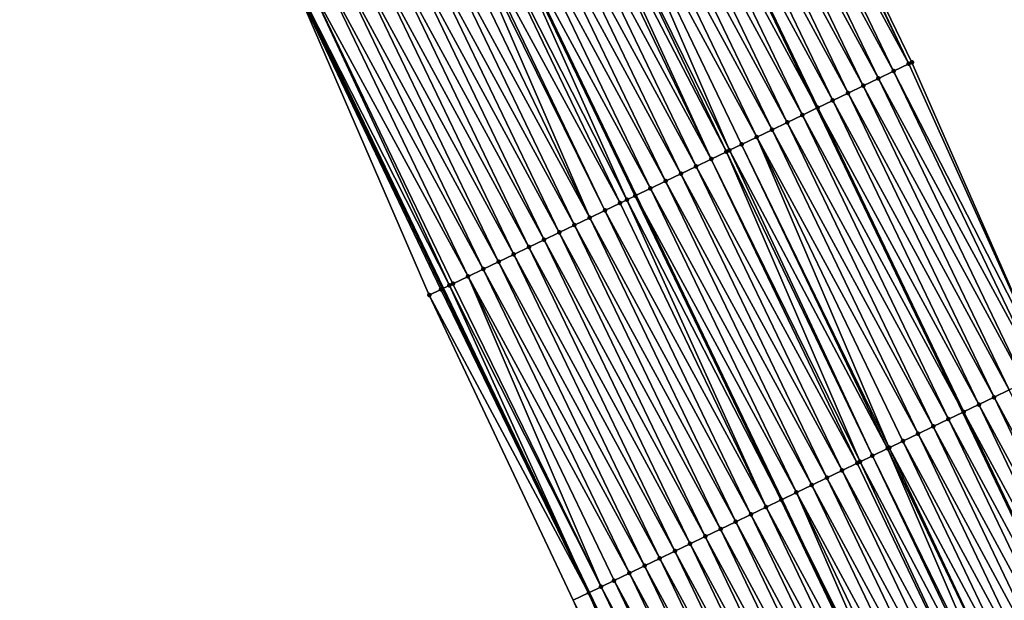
# Model space of a CAD drawing. Header units: feet. Extents: x 2017424 to 2024169, y 808042 to 818730.
# Tile 290 of 329: x 2023369 to 2023428, y 813354 to 813389. Entities that reach past the tile are written whole.
import ezdxf

# ---------------------------------------------------------------- set-up
doc = ezdxf.new("R2010")
doc.units = ezdxf.units.FT
doc.header["$MEASUREMENT"] = 0
for name, color, linetype, lineweight in [('EP_Travel Lane', 172, 'Continuous', 53), ('NB-Road Shots', 141, 'Continuous', 100), ('NB-Road X-Section', 40, 'Continuous', 13), ('STRIPING', 60, 'Continuous', 53)]:
    doc.layers.add(name, color=color, linetype=linetype, lineweight=lineweight)
doc.layers.add('I-77-MM15-17_NB-Surface-BORDER', color=7, linetype='Continuous')
doc.layers.add('I-77-MM15-17_NB-Surface-TIN', color=7, linetype='Continuous')

msp = doc.modelspace()

# ---------------------------------------------------------------- linework, layer by layer
at = {"layer": 'EP_Travel Lane'}
for points in [[(2023371.449695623, 813472.892696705, 326.5938106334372), (2023380.795184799, 813455.2186298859, 327.1322374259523), (2023390.02364402, 813437.2493236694, 327.7013616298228), (2023399.01652294, 813419.3938933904, 328.2628721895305), (2023408.070872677, 813401.3761900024, 328.8787481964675), (2023416.724848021, 813383.3546452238, 329.4557956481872), (2023425.378866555, 813365.3330105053, 330.0292703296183), (2023434.013600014, 813347.2615687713, 330.5942036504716), (2023442.604009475, 813329.208721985, 331.1415502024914), (2023451.244811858, 813311.0108459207, 331.6882756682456), (2023459.569727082, 813292.8331343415, 332.2104554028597), (2023467.895474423, 813274.6536058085, 332.6426963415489), (2023476.173951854, 813256.3434352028, 333.0959689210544), (2023484.331741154, 813238.0878300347, 333.524981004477), (2023492.490207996, 813219.8307086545, 333.8725731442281), (2023500.523173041, 813201.4333243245, 334.2589934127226), (2023508.520427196, 813183.1079765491, 334.7354333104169), (2023516.398043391, 813164.4391800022, 335.2132492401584), (2023523.936204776, 813145.9174991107, 335.5720610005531), (2023531.473768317, 813127.3972871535, 336.0061725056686), (2023538.035511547, 813111.2747198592, 336.4128975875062)], [(2023349.812466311, 813461.4026989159, 325.0343733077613), (2023359.122251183, 813443.7109964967, 325.6116527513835), (2023368.103608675, 813426.1983722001, 326.1246406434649), (2023377.053830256, 813408.3229158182, 326.7262671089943), (2023385.875022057, 813390.6683212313, 327.3341789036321), (2023394.530190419, 813372.6468372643, 327.8946966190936), (2023403.185622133, 813354.6248049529, 328.4334368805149), (2023411.782368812, 813336.6339787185, 328.9825244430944), (2023420.372991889, 813318.5806830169, 329.511720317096), (2023428.858886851, 813300.7223830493, 330.0091307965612), (2023437.182147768, 813282.5422272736, 330.4622820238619), (2023445.505345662, 813264.3622091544, 330.9222415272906), (2023453.668458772, 813246.2685382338, 331.3327702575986), (2023461.811636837, 813228.006736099, 331.7760458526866), (2023469.954345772, 813209.7444997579, 332.2092411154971), (2023477.905692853, 813191.5243459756, 332.6469170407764), (2023485.902966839, 813173.1989527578, 333.1211007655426), (2023493.506200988, 813155.1350730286, 333.5747173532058), (2023501.008854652, 813136.601273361, 334.0327772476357), (2023508.511752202, 813118.0668712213, 334.4599838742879), (2023515.046099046, 813101.9250791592, 334.8106257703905)]]:
    msp.add_polyline3d(points, dxfattribs=at)
at = {"layer": 'I-77-MM15-17_NB-Surface-BORDER', "color": 3, "linetype": 'Continuous', "lineweight": -3}
for points in [[(2023445.196295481, 813264.2199732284, 330.8909590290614), (2023435.971374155, 813281.9846266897, 330.3250207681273), (2023427.644568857, 813300.1632838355, 329.8769377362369), (2023419.689188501, 813318.2532894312, 329.4455673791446), (2023410.367635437, 813335.9564294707, 328.8391103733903), (2023402.256806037, 813354.1756672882, 328.334848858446), (2023393.730660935, 813372.2604487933, 327.817301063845), (2023385.769890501, 813390.6175550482, 327.3253163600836), (2023376.831947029, 813408.2109168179, 326.7063107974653), (2023367.77600941, 813426.0329777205, 326.0941934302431), (2023358.658622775, 813443.4645329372, 325.5699992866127), (2023349.446842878, 813461.2084334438, 325.0046189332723), (2023340.102377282, 813478.8820201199, 324.4342454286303)], [(2023376.349225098, 813475.4955892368, 326.9813346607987), (2023385.594028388, 813457.7634023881, 327.3669662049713), (2023395.219188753, 813439.861277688, 327.8599278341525), (2023404.032405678, 813421.9148756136, 328.3969720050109), (2023413.62136411, 813404.0463406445, 329.0212054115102), (2023422.334390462, 813386.0538389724, 329.6202843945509), (2023430.380668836, 813367.7397636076, 330.175651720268), (2023439.014377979, 813349.6470870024, 330.78885682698), (2023447.551720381, 813331.5693578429, 331.3483854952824), (2023455.318126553, 813312.8794388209, 331.8512837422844), (2023463.962987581, 813294.8482935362, 332.3778491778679), (2023473.032376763, 813277.0099985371, 332.8437455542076)]]:
    msp.add_polyline3d(points, dxfattribs=at)
at = {"layer": 'I-77-MM15-17_NB-Surface-TIN', "color": 128, "linetype": 'Continuous', "lineweight": -3}
for points in [[(2023422.152132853, 813385.9661371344, 329.6148331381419), (2023413.497393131, 813403.9866950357, 329.0177837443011), (2023412.596260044, 813403.5531519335, 328.9933985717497)], [(2023422.152132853, 813385.9661371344, 329.6148331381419), (2023413.62136411, 813404.0463406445, 329.0212054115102), (2023413.497393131, 813403.9866950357, 329.0177837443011)], [(2023422.152132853, 813385.9661371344, 329.6148331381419), (2023422.334390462, 813386.0538389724, 329.6202843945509), (2023413.62136411, 813404.0463406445, 329.0212054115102)], [(2023421.251016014, 813385.5325601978, 329.5891041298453), (2023412.596260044, 813403.5531519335, 328.9933985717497), (2023411.695104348, 813403.119655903, 328.9708829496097)], [(2023421.251016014, 813385.5325601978, 329.5891041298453), (2023422.152132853, 813385.9661371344, 329.6148331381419), (2023412.596260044, 813403.5531519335, 328.9933985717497)], [(2023419.448764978, 813384.6654424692, 329.5390816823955), (2023410.793923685, 813402.6862118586, 328.9504320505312), (2023409.892758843, 813402.2527348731, 328.928672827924)], [(2023420.34989598, 813385.0989899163, 329.5636394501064), (2023411.695104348, 813403.119655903, 328.9708829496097), (2023410.793923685, 813402.6862118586, 328.9504320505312)], [(2023419.448764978, 813384.6654424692, 329.5390816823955), (2023420.34989598, 813385.0989899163, 329.5636394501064), (2023410.793923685, 813402.6862118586, 328.9504320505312)], [(2023420.34989598, 813385.0989899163, 329.5636394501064), (2023421.251016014, 813385.5325601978, 329.5891041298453), (2023411.695104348, 813403.119655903, 328.9708829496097)], [(2023418.547658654, 813384.2318436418, 329.51248323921), (2023409.892758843, 813402.2527348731, 328.928672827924), (2023408.991621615, 813401.8192003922, 328.9046300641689)], [(2023418.547658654, 813384.2318436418, 329.51248323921), (2023419.448764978, 813384.6654424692, 329.5390816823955), (2023409.892758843, 813402.2527348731, 328.928672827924)], [(2023407.189583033, 813400.9516403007, 328.8370383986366), (2023416.724848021, 813383.3546452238, 329.4557956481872), (2023408.070872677, 813401.3761900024, 328.8787481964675)], [(2023416.745476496, 813383.3645824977, 329.4567647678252), (2023408.090495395, 813401.385642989, 328.87967690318), (2023408.070872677, 813401.3761900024, 328.8787481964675)], [(2023416.745476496, 813383.3645824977, 329.4567647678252), (2023408.070872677, 813401.3761900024, 328.8787481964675), (2023416.724848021, 813383.3546452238, 329.4557956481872)], [(2023417.646550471, 813383.7982486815, 329.4860383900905), (2023408.991621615, 813401.8192003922, 328.9046300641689), (2023408.090495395, 813401.385642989, 328.87967690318)], [(2023416.745476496, 813383.3645824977, 329.4567647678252), (2023417.646550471, 813383.7982486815, 329.4860383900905), (2023408.090495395, 813401.385642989, 328.87967690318)], [(2023417.646550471, 813383.7982486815, 329.4860383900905), (2023418.547658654, 813384.2318436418, 329.51248323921), (2023408.991621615, 813401.8192003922, 328.9046300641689)], [(2023415.844560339, 813382.9305877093, 329.4144399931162), (2023407.189583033, 813400.9516403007, 328.8370383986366), (2023406.288788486, 813400.5173923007, 328.7846568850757)], [(2023415.844560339, 813382.9305877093, 329.4144399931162), (2023416.724848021, 813383.3546452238, 329.4557956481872), (2023407.189583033, 813400.9516403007, 328.8370383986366)], [(2023414.943736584, 813382.4964005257, 329.3644738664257), (2023406.288788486, 813400.5173923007, 328.7846568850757), (2023405.387959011, 813400.083217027, 328.7351638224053)], [(2023414.943736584, 813382.4964005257, 329.3644738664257), (2023415.844560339, 813382.9305877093, 329.4144399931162), (2023406.288788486, 813400.5173923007, 328.7846568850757)], [(2023413.142181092, 813381.627834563, 329.2569320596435), (2023404.487159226, 813399.6489799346, 328.683215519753), (2023403.586321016, 813399.2148228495, 328.6344448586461)], [(2023414.042952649, 813382.0621304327, 329.3112148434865), (2023405.387959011, 813400.083217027, 328.7351638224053), (2023404.487159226, 813399.6489799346, 328.683215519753)], [(2023413.142181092, 813381.627834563, 329.2569320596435), (2023414.042952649, 813382.0621304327, 329.3112148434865), (2023404.487159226, 813399.6489799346, 328.683215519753)], [(2023414.042952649, 813382.0621304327, 329.3112148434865), (2023414.943736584, 813382.4964005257, 329.3644738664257), (2023405.387959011, 813400.083217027, 328.7351638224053)], [(2023411.520070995, 813380.8457863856, 329.1602171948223), (2023403.586321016, 813399.2148228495, 328.6344448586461), (2023402.685496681, 813398.7806368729, 328.58452671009)], [(2023412.241406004, 813381.1935460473, 329.2029413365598), (2023413.142181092, 813381.627834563, 329.2569320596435), (2023403.586321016, 813399.2148228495, 328.6344448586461)], [(2023411.520070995, 813380.8457863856, 329.1602171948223), (2023412.241406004, 813381.1935460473, 329.2029413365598), (2023403.586321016, 813399.2148228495, 328.6344448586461)], [(2023410.439898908, 813380.3248793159, 329.0913973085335), (2023402.114445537, 813398.5053282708, 328.5506509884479), (2023401.784727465, 813398.3463361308, 328.5300504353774)], [(2023411.340629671, 813380.7592601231, 329.1490535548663), (2023402.685496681, 813398.7806368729, 328.58452671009), (2023402.114445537, 813398.5053282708, 328.5506509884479)], [(2023410.439898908, 813380.3248793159, 329.0913973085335), (2023411.340629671, 813380.7592601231, 329.1490535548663), (2023402.114445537, 813398.5053282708, 328.5506509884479)], [(2023411.340629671, 813380.7592601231, 329.1490535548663), (2023411.520070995, 813380.8457863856, 329.1602171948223), (2023402.685496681, 813398.7806368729, 328.58452671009)], [(2023409.539234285, 813379.8903607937, 329.0282714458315), (2023400.884046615, 813397.9118513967, 328.4682665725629), (2023399.983367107, 813397.4773638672, 328.4063716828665)], [(2023410.439898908, 813380.3248793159, 329.0913973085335), (2023401.784727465, 813398.3463361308, 328.5300504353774), (2023400.884046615, 813397.9118513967, 328.4682665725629)], [(2023409.539234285, 813379.8903607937, 329.0282714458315), (2023410.439898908, 813380.3248793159, 329.0913973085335), (2023400.884046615, 813397.9118513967, 328.4682665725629)], [(2023408.638589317, 813379.4558013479, 328.9635202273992), (2023399.983367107, 813397.4773638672, 328.4063716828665), (2023399.082644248, 813397.0429666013, 328.3480617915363)], [(2023408.638589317, 813379.4558013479, 328.9635202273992), (2023409.539234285, 813379.8903607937, 329.0282714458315), (2023399.983367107, 813397.4773638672, 328.4063716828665)], [(2023407.737874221, 813379.0213879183, 328.9045683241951), (2023399.082644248, 813397.0429666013, 328.3480617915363), (2023398.181897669, 813396.6086187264, 328.291713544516)], [(2023407.737874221, 813379.0213879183, 328.9045683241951), (2023408.638589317, 813379.4558013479, 328.9635202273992), (2023399.082644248, 813397.0429666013, 328.3480617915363)], [(2023405.445193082, 813377.9157303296, 328.7577008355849), (2023397.281154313, 813396.1742641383, 328.235098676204), (2023396.380479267, 813395.7397673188, 328.1728348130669)], [(2023397.281154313, 813396.1742641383, 328.235098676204), (2023405.944878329, 813378.1568113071, 328.7931030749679), (2023397.289673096, 813396.178372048, 328.2356341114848)], [(2023405.936372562, 813378.1527098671, 328.7925746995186), (2023405.944878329, 813378.1568113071, 328.7931030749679), (2023397.281154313, 813396.1742641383, 328.235098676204)], [(2023405.445193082, 813377.9157303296, 328.7577008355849), (2023405.936372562, 813378.1527098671, 328.7925746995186), (2023397.281154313, 813396.1742641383, 328.235098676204)], [(2023406.837123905, 813378.5870478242, 328.8485290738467), (2023398.181897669, 813396.6086187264, 328.291713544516), (2023397.289673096, 813396.178372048, 328.2356341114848)], [(2023406.837123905, 813378.5870478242, 328.8485290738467), (2023397.289673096, 813396.178372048, 328.2356341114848), (2023405.944878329, 813378.1568113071, 328.7931030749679)], [(2023406.837123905, 813378.5870478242, 328.8485290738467), (2023407.737874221, 813379.0213879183, 328.9045683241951), (2023398.181897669, 813396.6086187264, 328.291713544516)], [(2023405.035750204, 813377.7181033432, 328.7259536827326), (2023396.380479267, 813395.7397673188, 328.1728348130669), (2023395.479845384, 813395.3051847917, 328.1071669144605)], [(2023405.035750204, 813377.7181033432, 328.7259536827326), (2023405.445193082, 813377.9157303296, 328.7577008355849), (2023396.380479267, 813395.7397673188, 328.1728348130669)], [(2023403.234614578, 813376.8486631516, 328.5836902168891), (2023395.272069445, 813395.2048971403, 328.0910618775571), (2023394.579308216, 813394.8704008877, 328.0335009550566)], [(2023404.13518366, 813377.2833806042, 328.6547169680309), (2023395.479845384, 813395.3051847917, 328.1071669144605), (2023395.272069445, 813395.2048971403, 328.0910618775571)], [(2023403.234614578, 813376.8486631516, 328.5836902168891), (2023404.13518366, 813377.2833806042, 328.6547169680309), (2023395.272069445, 813395.2048971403, 328.0910618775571)], [(2023404.13518366, 813377.2833806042, 328.6547169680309), (2023405.035750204, 813377.7181033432, 328.7259536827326), (2023395.479845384, 813395.3051847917, 328.1071669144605)], [(2023402.334069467, 813376.4138957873, 328.5106811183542), (2023393.678780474, 813394.4355973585, 327.9590555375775), (2023392.778178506, 813394.0009483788, 327.8907483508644)], [(2023403.234614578, 813376.8486631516, 328.5836902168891), (2023394.579308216, 813394.8704008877, 328.0335009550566), (2023393.678780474, 813394.4355973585, 327.9590555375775)], [(2023402.334069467, 813376.4138957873, 328.5106811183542), (2023403.234614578, 813376.8486631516, 328.5836902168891), (2023393.678780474, 813394.4355973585, 327.9590555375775)], [(2023401.433460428, 813375.9792615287, 328.4429585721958), (2023392.778178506, 813394.0009483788, 327.8907483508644), (2023391.877566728, 813393.5663198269, 327.8232524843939)], [(2023401.433460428, 813375.9792615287, 328.4429585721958), (2023402.334069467, 813376.4138957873, 328.5106811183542), (2023392.778178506, 813394.0009483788, 327.8907483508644)], [(2023400.53283232, 813375.544666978, 328.3768130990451), (2023391.877566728, 813393.5663198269, 327.8232524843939), (2023390.976951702, 813393.1316980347, 327.7560251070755)], [(2023400.53283232, 813375.544666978, 328.3768130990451), (2023401.433460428, 813375.9792615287, 328.4429585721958), (2023391.877566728, 813393.5663198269, 327.8232524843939)], [(2023398.731700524, 813374.6752188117, 328.2342328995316), (2023390.076408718, 813392.6969262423, 327.6828401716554), (2023389.175902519, 813392.2620778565, 327.6066131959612)], [(2023399.632244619, 813375.1099882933, 328.3073260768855), (2023390.976951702, 813393.1316980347, 327.7560251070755), (2023390.076408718, 813392.6969262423, 327.6828401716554)], [(2023398.731700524, 813374.6752188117, 328.2342328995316), (2023399.632244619, 813375.1099882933, 328.3073260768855), (2023390.076408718, 813392.6969262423, 327.6828401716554)], [(2023399.632244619, 813375.1099882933, 328.3073260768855), (2023400.53283232, 813375.544666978, 328.3768130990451), (2023390.976951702, 813393.1316980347, 327.7560251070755)], [(2023397.831156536, 813374.2404491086, 328.1611309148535), (2023389.175902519, 813392.2620778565, 327.6066131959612), (2023388.275423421, 813391.8271730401, 327.528144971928)], [(2023397.831156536, 813374.2404491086, 328.1611309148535), (2023398.731700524, 813374.6752188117, 328.2342328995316), (2023389.175902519, 813392.2620778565, 327.6066131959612)], [(2023396.930617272, 813373.8056695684, 328.0876382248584), (2023388.275423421, 813391.8271730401, 327.528144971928), (2023387.374884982, 813391.392391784, 327.4545841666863)], [(2023396.930617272, 813373.8056695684, 328.0876382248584), (2023397.831156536, 813374.2404491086, 328.1611309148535), (2023388.275423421, 813391.8271730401, 327.528144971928)], [(2023394.921037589, 813372.8356212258, 327.9292818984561), (2023386.474302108, 813390.9577030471, 327.3846979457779), (2023385.875022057, 813390.6683212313, 327.3341789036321)], [(2023396.030059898, 813373.3709277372, 328.0156432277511), (2023387.374884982, 813391.392391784, 327.4545841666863), (2023386.474302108, 813390.9577030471, 327.3846979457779)], [(2023395.129472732, 813372.9362479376, 327.9461119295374), (2023396.030059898, 813373.3709277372, 328.0156432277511), (2023386.474302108, 813390.9577030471, 327.3846979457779)], [(2023394.921037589, 813372.8356212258, 327.9292818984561), (2023395.129472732, 813372.9362479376, 327.9461119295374), (2023386.474302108, 813390.9577030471, 327.3846979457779)], [(2023396.030059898, 813373.3709277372, 328.0156432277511), (2023396.930617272, 813373.8056695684, 328.0876382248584), (2023387.374884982, 813391.392391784, 327.4545841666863)], [(2023385.769890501, 813390.6175550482, 327.3253163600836), (2023394.530190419, 813372.6468372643, 327.8946966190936), (2023385.875022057, 813390.6683212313, 327.3341789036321)], [(2023394.418823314, 813372.5930455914, 327.8848419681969), (2023394.530190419, 813372.6468372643, 327.8946966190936), (2023385.769890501, 813390.6175550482, 327.3253163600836)], [(2023394.418823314, 813372.5930455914, 327.8848419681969), (2023385.769890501, 813390.6175550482, 327.3253163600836), (2023393.730660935, 813372.2604487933, 327.817301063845)], [(2023394.921037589, 813372.8356212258, 327.9292818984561), (2023385.875022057, 813390.6683212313, 327.3341789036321), (2023394.530190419, 813372.6468372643, 327.8946966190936)], [(2023430.380668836, 813367.7397636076, 330.175651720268), (2023422.152132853, 813385.9661371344, 329.6148331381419), (2023421.251016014, 813385.5325601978, 329.5891041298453)], [(2023430.380668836, 813367.7397636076, 330.175651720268), (2023422.334390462, 813386.0538389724, 329.6202843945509), (2023422.152132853, 813385.9661371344, 329.6148331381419)], [(2023429.004913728, 813367.0778531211, 330.1376958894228), (2023420.34989598, 813385.0989899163, 329.5636394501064), (2023419.448764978, 813384.6654424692, 329.5390816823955)], [(2023429.906042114, 813367.5114060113, 330.1624698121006), (2023421.251016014, 813385.5325601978, 329.5891041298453), (2023420.34989598, 813385.0989899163, 329.5636394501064)], [(2023429.004913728, 813367.0778531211, 330.1376958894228), (2023429.906042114, 813367.5114060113, 330.1624698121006), (2023420.34989598, 813385.0989899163, 329.5636394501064)], [(2023429.906042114, 813367.5114060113, 330.1624698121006), (2023430.380668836, 813367.7397636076, 330.175651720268), (2023421.251016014, 813385.5325601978, 329.5891041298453)], [(2023428.10377509, 813366.6443215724, 330.1137695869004), (2023419.448764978, 813384.6654424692, 329.5390816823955), (2023418.547658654, 813384.2318436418, 329.51248323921)], [(2023428.10377509, 813366.6443215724, 330.1137695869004), (2023429.004913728, 813367.0778531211, 330.1376958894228), (2023419.448764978, 813384.6654424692, 329.5390816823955)], [(2023427.202638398, 813366.2107859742, 330.0896824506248), (2023418.547658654, 813384.2318436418, 329.51248323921), (2023417.646550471, 813383.7982486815, 329.4860383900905)], [(2023427.202638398, 813366.2107859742, 330.0896824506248), (2023428.10377509, 813366.6443215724, 330.1137695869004), (2023418.547658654, 813384.2318436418, 329.51248323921)], [(2023415.844560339, 813382.9305877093, 329.4144399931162), (2023425.378866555, 813365.3330105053, 330.0292703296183), (2023416.724848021, 813383.3546452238, 329.4557956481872)], [(2023425.400499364, 813365.3434350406, 330.0303978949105), (2023416.745476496, 813383.3645824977, 329.4567647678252), (2023416.724848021, 813383.3546452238, 329.4557956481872)], [(2023425.400499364, 813365.3434350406, 330.0303978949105), (2023416.724848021, 813383.3546452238, 329.4557956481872), (2023425.378866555, 813365.3330105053, 330.0292703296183)], [(2023426.301519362, 813365.7772136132, 330.0641352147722), (2023417.646550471, 813383.7982486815, 329.4860383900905), (2023416.745476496, 813383.3645824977, 329.4567647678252)], [(2023425.400499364, 813365.3434350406, 330.0303978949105), (2023426.301519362, 813365.7772136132, 330.0641352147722), (2023416.745476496, 813383.3645824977, 329.4567647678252)], [(2023426.301519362, 813365.7772136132, 330.0641352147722), (2023427.202638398, 813366.2107859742, 330.0896824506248), (2023417.646550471, 813383.7982486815, 329.4860383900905)], [(2023424.499639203, 813364.9093236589, 329.9834424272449), (2023415.844560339, 813382.9305877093, 329.4144399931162), (2023414.943736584, 813382.4964005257, 329.3644738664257)], [(2023424.499639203, 813364.9093236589, 329.9834424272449), (2023425.378866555, 813365.3330105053, 330.0292703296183), (2023415.844560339, 813382.9305877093, 329.4144399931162)], [(2023423.598851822, 813364.4750607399, 329.9304683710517), (2023414.943736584, 813382.4964005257, 329.3644738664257), (2023414.042952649, 813382.0621304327, 329.3112148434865)], [(2023423.598851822, 813364.4750607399, 329.9304683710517), (2023424.499639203, 813364.9093236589, 329.9834424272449), (2023414.943736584, 813382.4964005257, 329.3644738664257)], [(2023420.992478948, 813363.2184378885, 329.7736473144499), (2023413.142181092, 813381.627834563, 329.2569320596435), (2023412.241406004, 813381.1935460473, 329.2029413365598)], [(2023422.698063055, 813364.0408007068, 329.8776089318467), (2023414.042952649, 813382.0621304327, 329.3112148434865), (2023413.142181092, 813381.627834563, 329.2569320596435)], [(2023420.992478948, 813363.2184378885, 329.7736473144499), (2023421.797287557, 813363.6065130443, 329.8236521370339), (2023413.142181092, 813381.627834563, 329.2569320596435)], [(2023421.797287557, 813363.6065130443, 329.8236521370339), (2023422.698063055, 813364.0408007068, 329.8776089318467), (2023413.142181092, 813381.627834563, 329.2569320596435)], [(2023422.698063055, 813364.0408007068, 329.8776089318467), (2023423.598851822, 813364.4750607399, 329.9304683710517), (2023414.042952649, 813382.0621304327, 329.3112148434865)], [(2023420.896538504, 813363.1721703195, 329.7675084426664), (2023412.241406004, 813381.1935460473, 329.2029413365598), (2023411.520070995, 813380.8457863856, 329.1602171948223)], [(2023420.896538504, 813363.1721703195, 329.7675084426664), (2023420.992478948, 813363.2184378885, 329.7736473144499), (2023412.241406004, 813381.1935460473, 329.2029413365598)], [(2023419.262982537, 813362.384181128, 329.65646765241), (2023411.340629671, 813380.7592601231, 329.1490535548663), (2023410.439898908, 813380.3248793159, 329.0913973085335)], [(2023419.995830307, 813362.7377425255, 329.7079860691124), (2023411.520070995, 813380.8457863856, 329.1602171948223), (2023411.340629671, 813380.7592601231, 329.1490535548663)], [(2023419.262982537, 813362.384181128, 329.65646765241), (2023419.995830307, 813362.7377425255, 329.7079860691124), (2023411.340629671, 813380.7592601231, 329.1490535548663)], [(2023419.995830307, 813362.7377425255, 329.7079860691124), (2023420.896538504, 813363.1721703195, 329.7675084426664), (2023411.520070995, 813380.8457863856, 329.1602171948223)], [(2023418.194548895, 813361.8686058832, 329.5777786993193), (2023409.539234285, 813379.8903607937, 329.0282714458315), (2023408.638589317, 813379.4558013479, 328.9635202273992)], [(2023419.095173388, 813362.3032079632, 329.6442231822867), (2023410.439898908, 813380.3248793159, 329.0913973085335), (2023409.539234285, 813379.8903607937, 329.0282714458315)], [(2023418.194548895, 813361.8686058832, 329.5777786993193), (2023419.095173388, 813362.3032079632, 329.6442231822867), (2023409.539234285, 813379.8903607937, 329.0282714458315)], [(2023419.095173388, 813362.3032079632, 329.6442231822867), (2023419.262982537, 813362.384181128, 329.65646765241), (2023410.439898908, 813380.3248793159, 329.0913973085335)], [(2023417.293906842, 813361.434040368, 329.512786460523), (2023408.638589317, 813379.4558013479, 328.9635202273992), (2023407.737874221, 813379.0213879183, 328.9045683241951)], [(2023417.293906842, 813361.434040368, 329.512786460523), (2023418.194548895, 813361.8686058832, 329.5777786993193), (2023408.638589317, 813379.4558013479, 328.9635202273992)], [(2023416.393211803, 813360.9995851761, 329.4521759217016), (2023407.737874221, 813379.0213879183, 328.9045683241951), (2023406.837123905, 813378.5870478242, 328.8485290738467)], [(2023416.393211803, 813360.9995851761, 329.4521759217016), (2023417.293906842, 813361.434040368, 329.512786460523), (2023407.737874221, 813379.0213879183, 328.9045683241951)], [(2023414.591807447, 813360.1307045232, 329.3321356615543), (2023405.936372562, 813378.1527098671, 328.7925746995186), (2023405.445193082, 813377.9157303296, 328.7577008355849)], [(2023405.936372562, 813378.1527098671, 328.7925746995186), (2023414.600299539, 813360.1348008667, 329.3327115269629), (2023405.944878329, 813378.1568113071, 328.7931030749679)], [(2023414.591807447, 813360.1307045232, 329.3321356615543), (2023414.600299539, 813360.1348008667, 329.3327115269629), (2023405.936372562, 813378.1527098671, 328.7925746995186)], [(2023415.492496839, 813360.5651714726, 329.3932131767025), (2023406.837123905, 813378.5870478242, 328.8485290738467), (2023405.944878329, 813378.1568113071, 328.7931030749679)], [(2023415.492496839, 813360.5651714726, 329.3932131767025), (2023405.944878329, 813378.1568113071, 328.7931030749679), (2023414.600299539, 813360.1348008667, 329.3327115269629)], [(2023415.492496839, 813360.5651714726, 329.3932131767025), (2023416.393211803, 813360.9995851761, 329.4521759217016), (2023406.837123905, 813378.5870478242, 328.8485290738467)], [(2023413.69117538, 813359.6961182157, 329.2663176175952), (2023405.035750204, 813377.7181033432, 328.7259536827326), (2023404.13518366, 813377.2833806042, 328.6547169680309)], [(2023413.69117538, 813359.6961182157, 329.2663176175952), (2023405.445193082, 813377.9157303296, 328.7577008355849), (2023405.035750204, 813377.7181033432, 328.7259536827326)], [(2023413.69117538, 813359.6961182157, 329.2663176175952), (2023414.591807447, 813360.1307045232, 329.3321356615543), (2023405.445193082, 813377.9157303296, 328.7577008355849)], [(2023412.790586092, 813359.2614428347, 329.1969618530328), (2023404.13518366, 813377.2833806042, 328.6547169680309), (2023403.234614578, 813376.8486631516, 328.5836902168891)], [(2023412.790586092, 813359.2614428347, 329.1969618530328), (2023413.69117538, 813359.6961182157, 329.2663176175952), (2023404.13518366, 813377.2833806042, 328.6547169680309)], [(2023410.989444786, 813358.3920144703, 329.0551681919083), (2023402.334069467, 813376.4138957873, 328.5106811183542), (2023401.433460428, 813375.9792615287, 328.4429585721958)], [(2023411.890007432, 813358.8267453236, 329.1267271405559), (2023403.234614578, 813376.8486631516, 328.5836902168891), (2023402.334069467, 813376.4138957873, 328.5106811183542)], [(2023410.989444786, 813358.3920144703, 329.0551681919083), (2023411.890007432, 813358.8267453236, 329.1267271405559), (2023402.334069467, 813376.4138957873, 328.5106811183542)], [(2023411.890007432, 813358.8267453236, 329.1267271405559), (2023412.790586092, 813359.2614428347, 329.1969618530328), (2023403.234614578, 813376.8486631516, 328.5836902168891)], [(2023410.088854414, 813357.9573413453, 328.9859020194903), (2023401.433460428, 813375.9792615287, 328.4429585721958), (2023400.53283232, 813375.544666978, 328.3768130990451)], [(2023410.088854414, 813357.9573413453, 328.9859020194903), (2023410.989444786, 813358.3920144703, 329.0551681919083), (2023401.433460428, 813375.9792615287, 328.4429585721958)], [(2023409.188207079, 813357.5227868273, 328.9213465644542), (2023400.53283232, 813375.544666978, 328.3768130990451), (2023399.632244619, 813375.1099882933, 328.3073260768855)], [(2023409.188207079, 813357.5227868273, 328.9213465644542), (2023410.088854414, 813357.9573413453, 328.9859020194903), (2023400.53283232, 813375.544666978, 328.3768130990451)], [(2023407.387089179, 813356.6533097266, 328.7776172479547), (2023398.731700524, 813374.6752188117, 328.2342328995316), (2023397.831156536, 813374.2404491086, 328.1611309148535)], [(2023408.287612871, 813357.0881216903, 328.8523976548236), (2023399.632244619, 813375.1099882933, 328.3073260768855), (2023398.731700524, 813374.6752188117, 328.2342328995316)], [(2023407.387089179, 813356.6533097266, 328.7776172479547), (2023408.287612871, 813357.0881216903, 328.8523976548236), (2023398.731700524, 813374.6752188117, 328.2342328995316)], [(2023408.287612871, 813357.0881216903, 328.8523976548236), (2023409.188207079, 813357.5227868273, 328.9213465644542), (2023399.632244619, 813375.1099882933, 328.3073260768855)], [(2023406.486564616, 813356.2184995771, 328.7029088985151), (2023397.831156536, 813374.2404491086, 328.1611309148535), (2023396.930617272, 813373.8056695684, 328.0876382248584)], [(2023406.486564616, 813356.2184995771, 328.7029088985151), (2023407.387089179, 813356.6533097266, 328.7776172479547), (2023397.831156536, 813374.2404491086, 328.1611309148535)], [(2023403.912436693, 813354.9756921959, 328.4921656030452), (2023396.030059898, 813373.3709277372, 328.0156432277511), (2023395.129472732, 813372.9362479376, 327.9461119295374)], [(2023405.586018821, 813355.7837336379, 328.6299564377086), (2023396.930617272, 813373.8056695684, 328.0876382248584), (2023396.030059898, 813373.3709277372, 328.0156432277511)], [(2023403.912436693, 813354.9756921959, 328.4921656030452), (2023404.685481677, 813355.3489496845, 328.5562885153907), (2023396.030059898, 813373.3709277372, 328.0156432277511)], [(2023404.685481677, 813355.3489496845, 328.5562885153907), (2023405.586018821, 813355.7837336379, 328.6299564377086), (2023396.030059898, 813373.3709277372, 328.0156432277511)], [(2023405.586018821, 813355.7837336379, 328.6299564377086), (2023406.486564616, 813356.2184995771, 328.7029088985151), (2023396.930617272, 813373.8056695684, 328.0876382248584)], [(2023394.921037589, 813372.8356212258, 327.9292818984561), (2023394.530190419, 813372.6468372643, 327.8946966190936), (2023403.185622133, 813354.6248049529, 328.4334368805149)], [(2023403.912436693, 813354.9756921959, 328.4921656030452), (2023395.129472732, 813372.9362479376, 327.9461119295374), (2023394.921037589, 813372.8356212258, 327.9292818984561)], [(2023403.912436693, 813354.9756921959, 328.4921656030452), (2023394.921037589, 813372.8356212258, 327.9292818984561), (2023403.185622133, 813354.6248049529, 328.4334368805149)], [(2023403.156616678, 813354.6108018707, 328.4310931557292), (2023394.418823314, 813372.5930455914, 327.8848419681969), (2023393.730660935, 813372.2604487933, 327.817301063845)], [(2023403.156616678, 813354.6108018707, 328.4310931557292), (2023393.730660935, 813372.2604487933, 327.817301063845), (2023402.256806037, 813354.1756672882, 328.334848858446)], [(2023403.156616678, 813354.6108018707, 328.4310931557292), (2023394.530190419, 813372.6468372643, 327.8946966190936), (2023394.418823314, 813372.5930455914, 327.8848419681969)], [(2023403.156616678, 813354.6108018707, 328.4310931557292), (2023403.185622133, 813354.6248049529, 328.4334368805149), (2023394.530190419, 813372.6468372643, 327.8946966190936)], [(2023427.202638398, 813366.2107859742, 330.0896824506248), (2023436.74344677, 813348.5639842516, 330.7069977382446), (2023428.10377509, 813366.6443215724, 330.1137695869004)], [(2023425.400499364, 813365.3434350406, 330.0303978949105), (2023434.938291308, 813347.7029283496, 330.6385911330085), (2023426.301519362, 813365.7772136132, 330.0641352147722)], [(2023426.301519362, 813365.7772136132, 330.0641352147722), (2023435.840844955, 813348.1335069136, 330.6748408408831), (2023427.202638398, 813366.2107859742, 330.0896824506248)], [(2023426.301519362, 813365.7772136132, 330.0641352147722), (2023434.938291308, 813347.7029283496, 330.6385911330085), (2023435.840844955, 813348.1335069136, 330.6748408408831)], [(2023427.202638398, 813366.2107859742, 330.0896824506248), (2023435.840844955, 813348.1335069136, 330.6748408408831), (2023436.74344677, 813348.5639842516, 330.7069977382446)], [(2023424.499639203, 813364.9093236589, 329.9834424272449), (2023434.013600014, 813347.2615687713, 330.5942036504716), (2023425.378866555, 813365.3330105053, 330.0292703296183)], [(2023425.400499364, 813365.3434350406, 330.0303978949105), (2023425.378866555, 813365.3330105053, 330.0292703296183), (2023434.035818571, 813347.2721797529, 330.5954666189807)], [(2023434.035818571, 813347.2721797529, 330.5954666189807), (2023425.378866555, 813365.3330105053, 330.0292703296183), (2023434.013600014, 813347.2615687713, 330.5942036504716)], [(2023425.400499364, 813365.3434350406, 330.0303978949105), (2023434.035818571, 813347.2721797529, 330.5954666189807), (2023434.938291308, 813347.7029283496, 330.6385911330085)], [(2023423.598851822, 813364.4750607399, 329.9304683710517), (2023433.133441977, 813346.8412291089, 330.5441728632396), (2023424.499639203, 813364.9093236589, 329.9834424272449)], [(2023424.499639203, 813364.9093236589, 329.9834424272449), (2023433.133441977, 813346.8412291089, 330.5441728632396), (2023434.013600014, 813347.2615687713, 330.5942036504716)], [(2023421.797287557, 813363.6065130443, 329.8236521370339), (2023431.328801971, 813345.9790899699, 330.4319684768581), (2023422.698063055, 813364.0408007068, 329.8776089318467)], [(2023422.698063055, 813364.0408007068, 329.8776089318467), (2023432.231116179, 813346.4101717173, 330.4885630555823), (2023423.598851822, 813364.4750607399, 329.9304683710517)], [(2023422.698063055, 813364.0408007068, 329.8776089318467), (2023431.328801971, 813345.9790899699, 330.4319684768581), (2023432.231116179, 813346.4101717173, 330.4885630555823)], [(2023423.598851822, 813364.4750607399, 329.9304683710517), (2023432.231116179, 813346.4101717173, 330.4885630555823), (2023433.133441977, 813346.8412291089, 330.5441728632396)], [(2023420.992478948, 813363.2184378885, 329.7736473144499), (2023430.426495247, 813345.547992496, 330.3747380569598), (2023421.797287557, 813363.6065130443, 329.8236521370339)], [(2023421.797287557, 813363.6065130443, 329.8236521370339), (2023430.426495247, 813345.547992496, 330.3747380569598), (2023431.328801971, 813345.9790899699, 330.4319684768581)], [(2023419.995830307, 813362.7377425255, 329.7079860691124), (2023428.801939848, 813344.7717466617, 330.2691361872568), (2023420.896538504, 813363.1721703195, 329.7675084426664)], [(2023420.896538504, 813363.1721703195, 329.7675084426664), (2023429.524201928, 813345.116866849, 330.3163685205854), (2023420.992478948, 813363.2184378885, 329.7736473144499)], [(2023420.896538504, 813363.1721703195, 329.7675084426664), (2023428.801939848, 813344.7717466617, 330.2691361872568), (2023429.524201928, 813345.116866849, 330.3163685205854)], [(2023420.992478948, 813363.2184378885, 329.7736473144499), (2023429.524201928, 813345.116866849, 330.3163685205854), (2023430.426495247, 813345.547992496, 330.3747380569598)], [(2023418.194548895, 813361.8686058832, 329.5777786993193), (2023427.719654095, 813344.2545340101, 330.1963323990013), (2023419.095173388, 813362.3032079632, 329.6442231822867)], [(2023419.095173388, 813362.3032079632, 329.6442231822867), (2023427.719654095, 813344.2545340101, 330.1963323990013), (2023419.262982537, 813362.384181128, 329.65646765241)], [(2023419.262982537, 813362.384181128, 329.65646765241), (2023428.621916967, 813344.6857236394, 330.2572888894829), (2023419.995830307, 813362.7377425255, 329.7079860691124)], [(2023419.262982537, 813362.384181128, 329.65646765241), (2023427.719654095, 813344.2545340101, 330.1963323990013), (2023428.621916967, 813344.6857236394, 330.2572888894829)], [(2023419.995830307, 813362.7377425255, 329.7079860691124), (2023428.621916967, 813344.6857236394, 330.2572888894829), (2023428.801939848, 813344.7717466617, 330.2691361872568)], [(2023417.293906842, 813361.434040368, 329.512786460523), (2023426.817416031, 813343.8232922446, 330.1332679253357), (2023418.194548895, 813361.8686058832, 329.5777786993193)], [(2023418.194548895, 813361.8686058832, 329.5777786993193), (2023426.817416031, 813343.8232922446, 330.1332679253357), (2023427.719654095, 813344.2545340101, 330.1963323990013)], [(2023416.393211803, 813360.9995851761, 329.4521759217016), (2023425.91516507, 813343.3920775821, 330.071299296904), (2023417.293906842, 813361.434040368, 329.512786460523)], [(2023417.293906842, 813361.434040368, 329.512786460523), (2023425.91516507, 813343.3920775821, 330.071299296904), (2023426.817416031, 813343.8232922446, 330.1332679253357)], [(2023415.492496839, 813360.5651714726, 329.3932131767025), (2023414.600299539, 813360.1348008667, 329.3327115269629), (2023423.479761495, 813342.2281450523, 329.9048519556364)], [(2023415.492496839, 813360.5651714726, 329.3932131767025), (2023425.012900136, 813342.9608922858, 330.0105179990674), (2023416.393211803, 813360.9995851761, 329.4521759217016)], [(2023415.492496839, 813360.5651714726, 329.3932131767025), (2023423.479761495, 813342.2281450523, 329.9048519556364), (2023424.110639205, 813342.5296985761, 329.9493965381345)], [(2023415.492496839, 813360.5651714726, 329.3932131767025), (2023424.110639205, 813342.5296985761, 329.9493965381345), (2023425.012900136, 813342.9608922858, 330.0105179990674)], [(2023416.393211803, 813360.9995851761, 329.4521759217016), (2023425.012900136, 813342.9608922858, 330.0105179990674), (2023425.91516507, 813343.3920775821, 330.071299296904)], [(2023413.69117538, 813359.6961182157, 329.2663176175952), (2023423.208420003, 813342.0984171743, 329.8847294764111), (2023414.591807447, 813360.1307045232, 329.3321356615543)], [(2023414.591807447, 813360.1307045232, 329.3321356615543), (2023423.216896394, 813342.1024697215, 329.8853580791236), (2023414.600299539, 813360.1348008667, 329.3327115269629)], [(2023414.591807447, 813360.1307045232, 329.3321356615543), (2023423.208420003, 813342.0984171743, 329.8847294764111), (2023423.216896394, 813342.1024697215, 329.8853580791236)], [(2023423.479761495, 813342.2281450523, 329.9048519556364), (2023414.600299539, 813360.1348008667, 329.3327115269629), (2023423.216896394, 813342.1024697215, 329.8853580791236)], [(2023412.790586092, 813359.2614428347, 329.1969618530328), (2023422.306241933, 813341.6670493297, 329.8165673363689), (2023413.69117538, 813359.6961182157, 329.2663176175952)], [(2023413.69117538, 813359.6961182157, 329.2663176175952), (2023422.306241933, 813341.6670493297, 329.8165673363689), (2023423.208420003, 813342.0984171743, 329.8847294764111)], [(2023410.989444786, 813358.3920144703, 329.0551681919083), (2023420.501921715, 813340.8042381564, 329.6771910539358), (2023411.890007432, 813358.8267453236, 329.1267271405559)], [(2023411.890007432, 813358.8267453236, 329.1267271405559), (2023421.404086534, 813341.2356338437, 329.7464789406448), (2023412.790586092, 813359.2614428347, 329.1969618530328)], [(2023411.890007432, 813358.8267453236, 329.1267271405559), (2023420.501921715, 813340.8042381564, 329.6771910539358), (2023421.404086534, 813341.2356338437, 329.7464789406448)], [(2023412.790586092, 813359.2614428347, 329.1969618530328), (2023421.404086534, 813341.2356338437, 329.7464789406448), (2023422.306241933, 813341.6670493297, 329.8165673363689)], [(2023410.088854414, 813357.9573413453, 328.9859020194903), (2023419.599781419, 813340.3727909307, 329.6058193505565), (2023410.989444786, 813358.3920144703, 329.0551681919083)], [(2023410.989444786, 813358.3920144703, 329.0551681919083), (2023419.599781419, 813340.3727909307, 329.6058193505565), (2023420.501921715, 813340.8042381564, 329.6771910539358)], [(2023409.188207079, 813357.5227868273, 328.9213465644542), (2023418.697645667, 813339.9413341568, 329.5340615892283), (2023410.088854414, 813357.9573413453, 328.9859020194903)], [(2023410.088854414, 813357.9573413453, 328.9859020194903), (2023418.697645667, 813339.9413341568, 329.5340615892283), (2023419.599781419, 813340.3727909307, 329.6058193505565)], [(2023407.387089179, 813356.6533097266, 328.7776172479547), (2023416.893338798, 813339.0784949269, 329.3935509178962), (2023408.287612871, 813357.0881216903, 328.8523976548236)], [(2023408.287612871, 813357.0881216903, 328.8523976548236), (2023417.795494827, 813339.5099090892, 329.4635857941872), (2023409.188207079, 813357.5227868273, 328.9213465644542)], [(2023408.287612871, 813357.0881216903, 328.8523976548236), (2023416.893338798, 813339.0784949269, 329.3935509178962), (2023417.795494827, 813339.5099090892, 329.4635857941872)], [(2023409.188207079, 813357.5227868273, 328.9213465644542), (2023417.795494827, 813339.5099090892, 329.4635857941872), (2023418.697645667, 813339.9413341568, 329.5340615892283)], [(2023406.486564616, 813356.2184995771, 328.7029088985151), (2023415.991208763, 813338.6470261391, 329.3213074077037), (2023407.387089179, 813356.6533097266, 328.7776172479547)], [(2023407.387089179, 813356.6533097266, 328.7776172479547), (2023415.991208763, 813338.6470261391, 329.3213074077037), (2023416.893338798, 813339.0784949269, 329.3935509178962)], [(2023405.586018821, 813355.7837336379, 328.6299564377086), (2023415.089085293, 813338.2155435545, 329.2485060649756), (2023406.486564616, 813356.2184995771, 328.7029088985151)], [(2023406.486564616, 813356.2184995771, 328.7029088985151), (2023415.089085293, 813338.2155435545, 329.2485060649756), (2023415.991208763, 813338.6470261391, 329.3213074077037)], [(2023403.912436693, 813354.9756921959, 328.4921656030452), (2023413.284803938, 813337.3526507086, 329.105827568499), (2023404.685481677, 813355.3489496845, 328.5562885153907)], [(2023404.685481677, 813355.3489496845, 328.5562885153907), (2023414.186952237, 813337.7840811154, 329.1765192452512), (2023405.586018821, 813355.7837336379, 328.6299564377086)], [(2023404.685481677, 813355.3489496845, 328.5562885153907), (2023413.284803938, 813337.3526507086, 329.105827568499), (2023414.186952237, 813337.7840811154, 329.1765192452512)], [(2023405.586018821, 813355.7837336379, 328.6299564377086), (2023414.186952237, 813337.7840811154, 329.1765192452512), (2023415.089085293, 813338.2155435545, 329.2485060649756)], [(2023403.912436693, 813354.9756921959, 328.4921656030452), (2023403.185622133, 813354.6248049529, 328.4334368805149), (2023412.535854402, 813336.9944602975, 329.0463632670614)], [(2023403.912436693, 813354.9756921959, 328.4921656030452), (2023412.535854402, 813336.9944602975, 329.0463632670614), (2023413.284803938, 813337.3526507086, 329.105827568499)], [(2023411.069770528, 813336.2925146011, 328.9042224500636), (2023403.156616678, 813354.6108018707, 328.4310931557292), (2023402.256806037, 813354.1756672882, 328.334848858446)], [(2023403.156616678, 813354.6108018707, 328.4310931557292), (2023411.782368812, 813336.6339787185, 328.9825244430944), (2023403.185622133, 813354.6248049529, 328.4334368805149)], [(2023411.762531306, 813336.6244880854, 328.980843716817), (2023411.782368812, 813336.6339787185, 328.9825244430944), (2023403.156616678, 813354.6108018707, 328.4310931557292)], [(2023411.069770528, 813336.2925146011, 328.9042224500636), (2023411.762531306, 813336.6244880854, 328.980843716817), (2023403.156616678, 813354.6108018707, 328.4310931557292)], [(2023412.535854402, 813336.9944602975, 329.0463632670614), (2023403.185622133, 813354.6248049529, 328.4334368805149), (2023411.782368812, 813336.6339787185, 328.9825244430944)]]:
    msp.add_3dface(points, dxfattribs=at)
at = {"layer": 'NB-Road Shots', "lineweight": 100}
for p in [(2023422.152132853, 813385.9661371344, 329.6148331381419), (2023422.334390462, 813386.0538389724, 329.6202843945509), (2023420.34989598, 813385.0989899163, 329.5636394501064), (2023421.251016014, 813385.5325601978, 329.5891041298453), (2023419.448764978, 813384.6654424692, 329.5390816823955), (2023418.547658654, 813384.2318436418, 329.51248323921), (2023416.745476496, 813383.3645824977, 329.4567647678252), (2023417.646550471, 813383.7982486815, 329.4860383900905), (2023415.844560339, 813382.9305877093, 329.4144399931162), (2023414.943736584, 813382.4964005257, 329.3644738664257), (2023413.142181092, 813381.627834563, 329.2569320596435), (2023414.042952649, 813382.0621304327, 329.3112148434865), (2023412.241406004, 813381.1935460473, 329.2029413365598), (2023411.340629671, 813380.7592601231, 329.1490535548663), (2023411.520070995, 813380.8457863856, 329.1602171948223), (2023409.539234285, 813379.8903607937, 329.0282714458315), (2023410.439898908, 813380.3248793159, 329.0913973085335), (2023408.638589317, 813379.4558013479, 328.9635202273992), (2023407.737874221, 813379.0213879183, 328.9045683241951), (2023405.936372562, 813378.1527098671, 328.7925746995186), (2023406.837123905, 813378.5870478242, 328.8485290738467), (2023405.035750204, 813377.7181033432, 328.7259536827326), (2023405.445193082, 813377.9157303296, 328.7577008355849), (2023404.13518366, 813377.2833806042, 328.6547169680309), (2023402.334069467, 813376.4138957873, 328.5106811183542), (2023403.234614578, 813376.8486631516, 328.5836902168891), (2023401.433460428, 813375.9792615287, 328.4429585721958), (2023400.53283232, 813375.544666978, 328.3768130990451), (2023398.731700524, 813374.6752188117, 328.2342328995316), (2023399.632244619, 813375.1099882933, 328.3073260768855), (2023397.831156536, 813374.2404491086, 328.1611309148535), (2023396.030059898, 813373.3709277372, 328.0156432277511), (2023396.930617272, 813373.8056695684, 328.0876382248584), (2023394.921037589, 813372.8356212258, 327.9292818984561), (2023395.129472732, 813372.9362479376, 327.9461119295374), (2023393.730660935, 813372.2604487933, 327.817301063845), (2023394.418823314, 813372.5930455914, 327.8848419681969), (2023426.301519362, 813365.7772136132, 330.0641352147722), (2023427.202638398, 813366.2107859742, 330.0896824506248), (2023425.400499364, 813365.3434350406, 330.0303978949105), (2023424.499639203, 813364.9093236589, 329.9834424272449), (2023422.698063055, 813364.0408007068, 329.8776089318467), (2023423.598851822, 813364.4750607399, 329.9304683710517), (2023421.797287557, 813363.6065130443, 329.8236521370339), (2023420.896538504, 813363.1721703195, 329.7675084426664), (2023420.992478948, 813363.2184378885, 329.7736473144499), (2023419.095173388, 813362.3032079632, 329.6442231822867), (2023419.262982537, 813362.384181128, 329.65646765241), (2023419.995830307, 813362.7377425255, 329.7079860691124), (2023418.194548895, 813361.8686058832, 329.5777786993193), (2023417.293906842, 813361.434040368, 329.512786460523), (2023415.492496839, 813360.5651714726, 329.3932131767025), (2023416.393211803, 813360.9995851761, 329.4521759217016), (2023414.591807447, 813360.1307045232, 329.3321356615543), (2023413.69117538, 813359.6961182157, 329.2663176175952), (2023411.890007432, 813358.8267453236, 329.1267271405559), (2023412.790586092, 813359.2614428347, 329.1969618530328), (2023410.989444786, 813358.3920144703, 329.0551681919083), (2023410.088854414, 813357.9573413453, 328.9859020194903), (2023408.287612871, 813357.0881216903, 328.8523976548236), (2023409.188207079, 813357.5227868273, 328.9213465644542), (2023407.387089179, 813356.6533097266, 328.7776172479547), (2023406.486564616, 813356.2184995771, 328.7029088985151), (2023404.685481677, 813355.3489496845, 328.5562885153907), (2023405.586018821, 813355.7837336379, 328.6299564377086), (2023403.912436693, 813354.9756921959, 328.4921656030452)]:
    msp.add_point(p, dxfattribs=at)
at = {"layer": 'NB-Road Shots', "lineweight": 70}
msp.add_point((2023403.156616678, 813354.6108018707, 328.4310931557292), dxfattribs=at)
at = {"layer": 'NB-Road X-Section', "extrusion": (0.4327603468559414, -0.901076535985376, 0.02792057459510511), "elevation": 142743.0666425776, "flags": 128}
msp.add_lwpolyline([(2176076.230026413, -3659.077649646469), (2176076.994346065, -3659.010082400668), (2176077.552074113, -3658.965625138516), (2176077.783527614, -3658.9487885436), (2176078.783527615, -3658.87923012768), (2176079.783527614, -3658.807207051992), (2176080.783527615, -3658.733685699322), (2176081.783527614, -3658.660555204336), (2176082.783527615, -3658.587433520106), (2176083.783527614, -3658.517919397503), (2176084.783527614, -3658.451748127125), (2176085.783527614, -3658.383999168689), (2176086.783527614, -3658.310961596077), (2176087.783527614, -3658.239907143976), (2176088.783527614, -3658.168642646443), (2176089.238169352, -3658.136883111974), (2176089.783527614, -3658.101995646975), (2176090.783527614, -3658.046019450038), (2176091.783527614, -3657.989958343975), (2176092.783527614, -3657.930983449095), (2176093.783527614, -3657.866206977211), (2176094.783527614, -3657.803056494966), (2176095.783527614, -3657.745377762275), (2176095.98274078, -3657.734209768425), (2176096.783527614, -3657.691468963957), (2176097.783527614, -3657.6374571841), (2176098.783527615, -3657.583153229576), (2176099.783527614, -3657.529873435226), (2176100.783527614, -3657.479887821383), (2176101.783527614, -3657.437546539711), (2176102.783527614, -3657.40826150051), (2176103.783527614, -3657.381806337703), (2176104.783527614, -3657.355197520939), (2176105.783527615, -3657.33063017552), (2176106.783527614, -3657.30515556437), (2176107.783527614, -3657.279416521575), (2176107.985788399, -3657.273963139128)], dxfattribs=at)
at = {"layer": 'NB-Road X-Section', "extrusion": (0.4327603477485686, -0.9010765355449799, 0.02792057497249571), "elevation": 142763.0688070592, "flags": 128}
msp.add_lwpolyline([(2176076.086161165, -3659.11864367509), (2176077.085658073, -3659.022361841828), (2176077.924947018, -3658.961265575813), (2176078.783385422, -3658.897117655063), (2176079.783385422, -3658.823421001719), (2176080.783385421, -3658.75044008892), (2176081.783385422, -3658.675702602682), (2176082.783385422, -3658.600893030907), (2176083.783385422, -3658.531917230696), (2176084.783385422, -3658.467336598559), (2176085.783385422, -3658.398043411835), (2176086.783385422, -3658.326456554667), (2176087.783385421, -3658.256194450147), (2176088.783385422, -3658.186811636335), (2176089.783385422, -3658.120967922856), (2176090.783385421, -3658.059866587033), (2176091.783385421, -3658.000880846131), (2176092.783385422, -3657.940246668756), (2176093.783385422, -3657.875229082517), (2176094.783385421, -3657.808758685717), (2176094.969708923, -3657.796509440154), (2176095.783385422, -3657.744970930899), (2176096.783385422, -3657.685425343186), (2176096.889899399, -3657.679284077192), (2176097.783385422, -3657.629259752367), (2176098.783385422, -3657.575281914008), (2176099.783385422, -3657.522401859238), (2176100.783385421, -3657.469407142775), (2176101.783385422, -3657.422433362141), (2176102.783385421, -3657.38868288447), (2176103.783385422, -3657.363125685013), (2176104.783385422, -3657.339029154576), (2176105.783385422, -3657.315093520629), (2176106.783385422, -3657.290309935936), (2176107.310089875, -3657.277122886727)], dxfattribs=at)
at = {"layer": 'STRIPING'}
msp.add_polyline3d([(2023360.936893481, 813467.3103590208, 325.8444488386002), (2023370.28141064, 813449.6366144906, 326.4090313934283), (2023379.392026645, 813431.8911783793, 326.9882228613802), (2023388.356058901, 813414.0232423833, 327.6071202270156), (2023397.289673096, 813396.178372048, 328.2356341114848), (2023405.944878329, 813378.1568113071, 328.7931030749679), (2023414.600299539, 813360.1348008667, 329.3327115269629), (2023423.216896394, 813342.1024697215, 329.8853580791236), (2023431.807370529, 813324.0494870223, 330.4272093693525), (2023440.37283529, 813306.0165430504, 330.9711984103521), (2023448.695029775, 813287.8363174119, 331.4414655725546), (2023457.017394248, 813269.6557204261, 331.893351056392), (2023465.235344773, 813251.4476015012, 332.2831276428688), (2023473.378727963, 813233.1853393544, 332.7017053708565), (2023481.522129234, 813214.9230366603, 333.1181058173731), (2023489.514884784, 813196.6118543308, 333.5323718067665), (2023497.512467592, 813178.2857534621, 333.9713442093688), (2023505.247835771, 813159.9075501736, 334.4254718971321), (2023512.750839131, 813141.3728696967, 334.8385385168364), (2023520.253753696, 813122.8384085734, 335.2628432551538), (2023526.786756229, 813106.6999225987, 335.628748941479)], dxfattribs=at)

doc.saveas('drawing.dxf')
